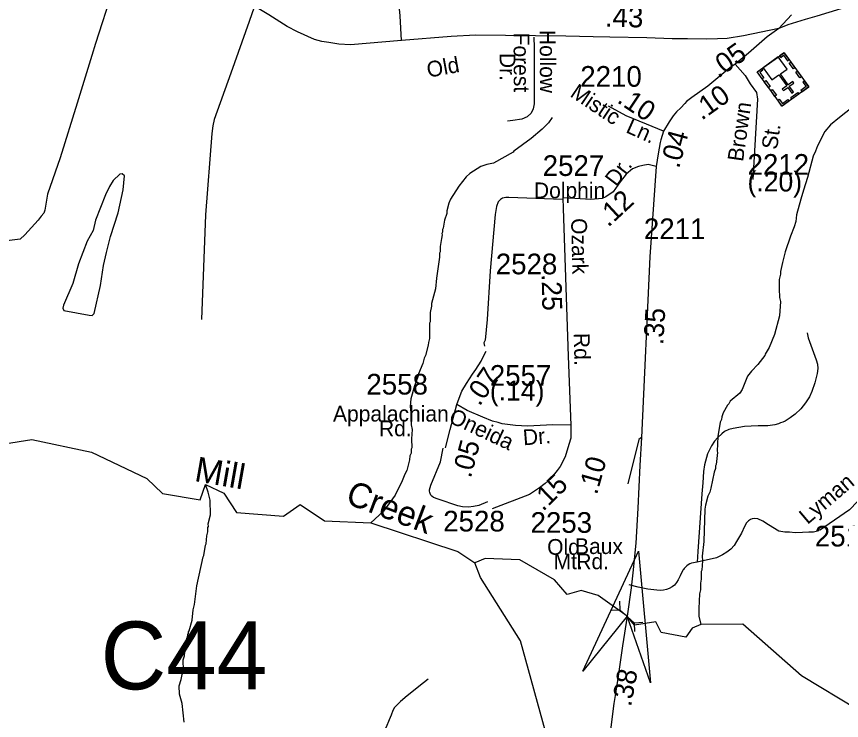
# Model space of a CAD drawing. Extents: x 1547597 to 1699558, y 810033 to 920809.
# Drawn here: x 1635460 to 1640444, y 886232 to 890487 of the extents above; entities that cross this region are included whole.
import ezdxf

# ---------------------------------------------------------------- set-up
doc = ezdxf.new("R2010")
doc.units = 0
for name, color, linetype in [('Exist Cultural Church with Cemetery CELL', 7, 'Continuous'), ('Exist Hydrographic Creek Single Shore', 7, 'Continuous'), ('Exist Hydrographic Misc Water Feature', 7, 'Continuous'), ('Exist Road Non-System Type 51', 7, 'Continuous'), ('Exist Road Non-System Type 51 Label', 7, 'Continuous'), ('Exist Road Primary NC Attributed', 7, 'Continuous'), ('Exist Road Primary NC Label', 7, 'Continuous'), ('Exist Road Primary NC Service Mileage Hundredths English Label', 7, 'Continuous'), ('Exist Road Secondary Mileage Hundredths English Label', 7, 'Continuous'), ('Exist Road Secondary Structure Culvert Attributed CELL', 7, 'Continuous'), ('Exist Road Secondary Structure Culvert CELL', 7, 'Continuous'), ('Exist Road Secondary Structure Culvert Number Label', 7, 'Continuous'), ('Exist Road Secondary Type 51 Attributed', 7, 'Continuous'), ('Exist Road Secondary Type 51 Label', 7, 'Continuous'), ('Exist Road Secondary Type 51 Number Label', 7, 'Continuous'), ('Old_Level_32', 7, 'Continuous')]:
    doc.layers.add(name, color=color, linetype=linetype)

msp = doc.modelspace()

# ---------------------------------------------------------------- linework, layer by layer
at = {"layer": 'Exist Cultural Church with Cemetery CELL'}
for points in [[(1640246, 890061.7), (1640084.7, 889945), (1639935.4, 890151.3), (1640096.7, 890268)], [(1640069.9, 890248.5), (1640076.7, 890239.2), (1640094.5, 890252.1), (1640118.2, 890219.4), (1640127.2, 890225.9), (1640096.8, 890268)], [(1640061.8, 890242.7), (1639971, 890176.9), (1640024, 890103.6), (1640065.1, 890133.3), (1640112.9, 890067.3), (1640086.2, 890048), (1640092.7, 890039), (1640119.4, 890058.4), (1640144.1, 890024.1), (1640153.5, 890030.9), (1640128.8, 890065.2), (1640155.6, 890084.6), (1640149.1, 890093.5), (1640122.3, 890074.1), (1640074.6, 890140.1), (1640114.9, 890169.3)], [(1640137.7, 890211.3), (1640163.1, 890176.2), (1640153.9, 890169.6), (1640128.5, 890204.6)], [(1639962.3, 890170.7), (1639969, 890161.4), (1639951.2, 890148.5), (1639974.8, 890115.8), (1639965.8, 890109.2), (1639935.4, 890151.3)], [(1640177.1, 890156.8), (1640202.5, 890121.8), (1640193.3, 890115.1), (1640167.9, 890150.2)], [(1639987, 890099.4), (1640012.4, 890064.3), (1640003.1, 890057.6), (1639977.8, 890092.7)], [(1640220.6, 890096.8), (1640211.4, 890090.1), (1640230.2, 890064), (1640197.4, 890040.3), (1640203.9, 890031.2), (1640246, 890061.7)], [(1640025.6, 890046), (1640051, 890010.9), (1640041.8, 890004.2), (1640016.4, 890039.3)], [(1640185.9, 890018.3), (1640143.9, 889987.9), (1640137.3, 889997.1), (1640179.3, 890027.5)], [(1640059.2, 889980.1), (1640068.4, 889986.7), (1640087.2, 889960.6), (1640120.1, 889984.4), (1640126.6, 889975.4), (1640084.6, 889945)]]:
    msp.add_lwpolyline(points, close=True, dxfattribs=at)
at = {"layer": 'Exist Hydrographic Creek Single Shore'}
for points in [[(1635388.3, 887904.6), (1635553.4, 887929.9), (1635913.3, 887853.1), (1636246.5, 887693.9), (1636341.7, 887604.6), (1636569.2, 887565.9), (1636601, 887657.3), (1636711.9, 887605.2), (1636790, 887489.8), (1637072.6, 887467.5), (1637173, 887538.2), (1637321.7, 887437.7), (1637600.5, 887426.6), (1638127, 887252.5), (1638229.6, 887185.5)], [(1640542.1, 886297.3), (1640202, 886501.2), (1639848, 886813.7), (1639594.4, 886811.6), (1639542.7, 886789.2), (1639504.3, 886734.6), (1639354.8, 886762.9), (1639322.5, 886827.6), (1639193.2, 886807.4), (1639148.8, 886862), (1638975, 886987.3), (1638872, 887017.6), (1638787.2, 886993.4), (1638710.4, 887082.3), (1638500.3, 887203.7), (1638292.3, 887211.7), (1638229.6, 887185.5)], [(1639039.7, 882297), (1639031, 882687.5), (1639195, 883153.6), (1639240, 883379.2), (1639254, 883871.3), (1639199, 884144.9), (1639005, 884647.8), (1638947, 884724.5), (1638900, 884925.7), (1638840, 885501.4), (1638503.9, 886713), (1638264, 887096.5), (1638229.6, 887185.5)]]:
    msp.add_lwpolyline(points, dxfattribs=at)
at = {"layer": 'Exist Hydrographic Misc Water Feature'}
for points in [[(1640536.6, 889959.2), (1640432.6, 889875.5), (1640378.6, 889831.9), (1640344.1, 889792.5), (1640298.7, 889705.3), (1640286.2, 889673.5), (1640273.6, 889641.7), (1640239.6, 889514.3), (1640213.7, 889436.8), (1640199, 889383.7), (1640171.9, 889287.4), (1640167.2, 889247.5), (1640158.7, 889215.6), (1640135.8, 889160.1), (1640104.3, 889064.6), (1640087.3, 889000.9), (1640076.4, 888945.1), (1640076.1, 888929.1), (1640067.6, 888897.2), (1640066.7, 888841.2), (1640069.8, 888789.2), (1640075.5, 888765.1), (1640070, 888677.2), (1640040.2, 888565.7), (1640007, 888486.3), (1639982.4, 888446.7), (1639980.2, 888438.8), (1639939.3, 888383.4), (1639900.7, 888344.1), (1639876.1, 888312.5), (1639844.9, 888233), (1639830.5, 888209.3), (1639771.8, 888162.3), (1639763.6, 888146.5), (1639755.4, 888138.6), (1639728.6, 888091), (1639720.3, 888067.2), (1639720, 888051.3), (1639711.8, 888035.4), (1639696.3, 887947.6), (1639692.9, 887859.6), (1639694.8, 887851.6), (1639687.6, 887779.8), (1639683.5, 887771.9), (1639683.2, 887755.9), (1639674.9, 887732), (1639655.3, 887636.3), (1639649, 887612.4), (1639636.5, 887588.7), (1639621.7, 887532.9), (1639619.2, 887509), (1639612, 887313.1), (1639602.6, 887225.2), (1639604.1, 887197.2), (1639601.3, 887141.2), (1639597.2, 887133.3), (1639596.4, 887085.4), (1639591.9, 887061.5), (1639591.3, 887021.5), (1639586.9, 886997.5), (1639581.5, 886909.6), (1639582.7, 886861.6), (1639594.4, 886811.6)], [(1638696, 889876.5), (1638673.5, 889844.9), (1638634.9, 889805.6), (1638570, 889748.7), (1638464.8, 889672.5), (1638460.7, 889666.5), (1638341.6, 889600.6), (1638301.6, 889593.2), (1638265.4, 889579.9), (1638198.6, 889537.1), (1638176.4, 889517.4), (1638131.5, 889462.1), (1638082.3, 889383), (1638071.8, 889359.2), (1638059.1, 889311.4), (1638058.8, 889295.4), (1638046.2, 889255.6), (1638037.3, 889207.7), (1638033.2, 889199.8), (1638033, 889183.9), (1638028.8, 889176), (1638030.7, 889167.9), (1638028.3, 889144), (1638019.6, 889096.1), (1638019.1, 889064.1), (1638014.9, 889056.2), (1638014.6, 889032.2), (1637996.4, 888904.5), (1637991.4, 888840.6), (1637968, 888752.9), (1637967.7, 888736.9), (1637959.1, 888697.2), (1637958.2, 888641.2), (1637954.1, 888633.2), (1637954.6, 888541.2), (1637948.2, 888517.3), (1637947.9, 888501.3), (1637930.9, 888437.7), (1637922.6, 888421.8), (1637914.1, 888389.9), (1637889.1, 888326.3), (1637889, 888318.3), (1637864, 888254.8), (1637842.6, 888175.1), (1637837.9, 888129.3), (1637845.1, 888075.1), (1637844.2, 888019.2), (1637849.7, 887991.1), (1637846.9, 887935.1), (1637847.9, 887879.1), (1637843.8, 887871.1), (1637843.4, 887847.1), (1637837.1, 887831.2), (1637834.8, 887807.3), (1637817.7, 887743.6), (1637805.3, 887719.8), (1637790.7, 887680), (1637747.3, 887592.8), (1637677.8, 887498), (1637600.5, 887426.6)], [(1635801, 888873.4), (1635744.8, 888742.4), (1635739.9, 888724.3), (1635745.8, 888709.1), (1635898.3, 888681.2), (1635917.9, 888679.3), (1635928.7, 888691.3), (1635967.3, 888860.4), (1635985.6, 888981.3), (1636003.3, 889061.3), (1636027.3, 889156.4), (1636074.7, 889301.1), (1636103.8, 889440.1), (1636112.5, 889523.2), (1636097.6, 889535.5), (1636083.9, 889532.8), (1636044, 889495.4), (1636020.9, 889459.4), (1635997.5, 889408.3), (1635937.9, 889256.1), (1635923.5, 889194.2), (1635887.7, 889128.1), (1635834.4, 888992.5), (1635801, 888873.4)], [(1636473.5, 886222.5), (1636461.3, 886334.8), (1636444.3, 886391), (1636443.1, 886441.1), (1636455.7, 886478.8), (1636460.2, 886510.8), (1636468.6, 886534.6), (1636467.7, 886598.7), (1636474, 886622.6), (1636481.2, 886696.4), (1636489.5, 886718.2), (1636489.7, 886728.3), (1636493.8, 886734.2), (1636494.1, 886752.1), (1636498.2, 886758.1), (1636498.3, 886768.1), (1636502.4, 886774), (1636521.5, 886837.6), (1636526.5, 886901.6), (1636535, 886933.4), (1636548.9, 887045.3), (1636587.6, 887220.6), (1636591.8, 887228.5), (1636600.9, 887292.4), (1636605, 887300.2), (1636609.8, 887348.1), (1636616.1, 887372), (1636616.5, 887398.1), (1636620.6, 887404), (1636618.9, 887420), (1636631.8, 887475.8), (1636629.3, 887563.8), (1636618, 887612), (1636601, 887657.3)]]:
    msp.add_lwpolyline(points, dxfattribs=at)
at = {"layer": 'Exist Road Non-System Type 51'}
for points in [[(1636100.5, 890821.6), (1636085.6, 890786.8), (1636040.9, 890644.4), (1635936.7, 890323.6), (1635914.1, 890251.8), (1635825.5, 889962.6), (1635722.8, 889631.7), (1635648.1, 889412.5), (1635630.7, 889315.6), (1635625.1, 889298.9), (1635608.9, 889279), (1635590.6, 889255.2), (1635510, 889168), (1635481.8, 889140.1), (1635240.7, 889110.7), (1635122, 889026.3)], [(1636896.4, 890543.3), (1636864.9, 890457.2), (1636754.1, 890144), (1636655, 889865.1), (1636646.8, 889825.2), (1636640.3, 889779.1), (1636602.1, 889287.8), (1636578.4, 888655.2)], [(1638585.1, 890361.9), (1638586.5, 890300.3), (1638587.7, 889984.5), (1638587.3, 889958.5), (1638581.1, 889928.6), (1638569, 889902.6), (1638544.7, 889880.9), (1638512.6, 889867.1), (1638458.6, 889857.6), (1638426.5, 889854.1)], [(1638758.9, 889379.7), (1638435.2, 889392.6), (1638415.2, 889392.8), (1638395.3, 889389), (1638383.1, 889381), (1638369.1, 889367.3), (1638358.9, 889339.3), (1638352.5, 889289.4), (1638321.3, 888949.8), (1638302.8, 888656), (1638290.9, 888531.1), (1638283.7, 888514.4), (1638288.2, 888494.4)], [(1640237.2, 888575.3), (1640243.6, 888544.6), (1640291.1, 888411.7), (1640298.6, 888385.6), (1640300.5, 888360.1), (1640297.6, 888329.6), (1640282.5, 888272), (1640265.4, 888220.3), (1640251, 888188.6), (1640226.2, 888151.1), (1640197.4, 888115.7), (1640164.8, 888084.3), (1640133.9, 888061.5), (1640104.1, 888041.5), (1640088.9, 888034.8), (1640075.8, 888030.1), (1640062.9, 888025.2), (1640041.6, 888018.8), (1639999.5, 888013.4), (1639941.6, 888012.6), (1639897.6, 888011.5), (1639857.5, 888008.3), (1639789.2, 887997.7), (1639763, 887990), (1639738, 887977.9), (1639720.7, 887964.9), (1639697.4, 887942.7), (1639677.8, 887919.7), (1639659.2, 887892.1), (1639635.4, 887843.9), (1639621.5, 887799), (1639617, 887777.1), (1639610.6, 887736.2), (1639607, 887669.2), (1639599.7, 887601.3), (1639575.2, 887254), (1639571.5, 887189.3)], [(1638306.4, 887553.8), (1638252.5, 887531.3), (1638221.3, 887524.5), (1638190.5, 887521.9), (1638155.3, 887523.5), (1638126.5, 887528.4), (1638006.9, 887569.5), (1637979.1, 887579.9), (1637969.7, 887587.3), (1637963.2, 887594), (1637958.6, 887603.9), (1637956.5, 887610.1), (1637955.3, 887618.4), (1637955.4, 887626), (1637963.6, 887654), (1638021.1, 887794.5), (1638038.3, 887877.3)], [(1640308, 887377.9), (1640275.6, 887371.1), (1640246.6, 887369.4), (1640209.2, 887367.7), (1640164.9, 887366), (1640130.8, 887369.4), (1640101.8, 887369.4), (1640066.1, 887376.2), (1640003, 887415.4), (1639968.5, 887436.3), (1639938.8, 887450.9), (1639918.8, 887453.2), (1639904.8, 887451.4), (1639894.7, 887447.6), (1639882.5, 887437.9), (1639870.2, 887426.1), (1639858, 887404.4), (1639839.2, 887364.7), (1639810.1, 887313.5), (1639795.8, 887289.8), (1639775.4, 887268.2), (1639751, 887248.6), (1639724.6, 887233.2), (1639688.3, 887215.7), (1639571.5, 887189.3)], [(1639571.5, 887189.3), (1639537.7, 887182.7), (1639527.4, 887178.4), (1639517.5, 887173.2), (1639509.8, 887167.1), (1639503.3, 887161.4), (1639493.4, 887150.8), (1639489.1, 887145.5), (1639485, 887139.8), (1639470.3, 887106.1), (1639457.8, 887082.3), (1639447.5, 887066.5), (1639435.2, 887050.8), (1639420.9, 887039), (1639402.9, 887029.4), (1639387, 887023.9), (1639369.5, 887020.1), (1639350.7, 887018.5), (1639328.7, 887018.9), (1639273.2, 887024.8), (1639215, 887037), (1639162, 887051.1)], [(1637947.6, 886480.9), (1637919.6, 886459.3), (1637820.9, 886380.4), (1637779.2, 886346.7), (1637744.2, 886310), (1637734.1, 886293), (1637723.9, 886265.1), (1637711.5, 886235.2), (1637693.2, 886191.3), (1637674.9, 886157.7), (1637654.5, 886119.9), (1637605.8, 886038.2), (1637564.1, 885974.4), (1637520.2, 885911.3), (1637490.5, 885875.5), (1637470.3, 885849.7), (1637447.4, 885823.7), (1637405.7, 885782.1), (1637347.3, 885744.7)]]:
    msp.add_lwpolyline(points, dxfattribs=at)
at = {"layer": 'Exist Road Primary NC Attributed'}
for points in [[(1637786.1, 890341.5), (1637478.3, 890315.8), (1637407, 890320), (1637345.9, 890328.9), (1637305.5, 890335.8), (1637259.4, 890347.3), (1637157.7, 890395), (1637094.7, 890426.9), (1636984.6, 890497.3), (1636857.7, 890572.8), (1636794.3, 890610), (1636729.8, 890647.8), (1636689.4, 890671.9), (1636649.8, 890689.7), (1636611, 890708.6), (1636579, 890719.1), (1636509.8, 890743.2), (1636430.4, 890763.6), (1636185.5, 890811.3), (1636009.4, 890841.5), (1635859.5, 890864.6), (1635709.4, 890893.7), (1635576.7, 890916.7), (1635502.3, 890929.9)], [(1641490.9, 890434.3), (1641441.3, 890505.7), (1641395.2, 890563.9), (1641354.8, 890602.1), (1641324.4, 890628.4), (1641295.5, 890646.7), (1641260.9, 890665.6), (1641232.9, 890679.2), (1641202.5, 890689.2), (1641172.1, 890695.5), (1641130.1, 890703.9), (1641091.3, 890706.5), (1641043.6, 890703.9), (1640989.1, 890696.5), (1640910.4, 890677.6), (1640791.9, 890643), (1640657.4, 890602.1), (1640295.9, 890489.1), (1640225.3, 890468.6), (1640119.6, 890436.5), (1640065, 890415)], [(1640065, 890415), (1639852, 890369.3), (1639752.9, 890354.6), (1639694.7, 890352.5), (1639627.1, 890350.4), (1639514.3, 890352.5), (1639420.5, 890352.5), (1639268.7, 890357.3), (1639043.7, 890362), (1638943.1, 890363.6), (1638778.9, 890368.8), (1638595.2, 890369.8), (1638232.3, 890373.5), (1638085, 890365.7), (1637786.1, 890341.5)]]:
    msp.add_lwpolyline(points, dxfattribs=at)
at = {"layer": 'Exist Road Secondary Structure Culvert Attributed CELL'}
msp.add_lwpolyline([(1638881.4, 886529.8), (1639216.8, 887256.1), (1639289.5, 886459.5), (1639148.8, 886862)], close=True, dxfattribs=at)
at = {"layer": 'Exist Road Secondary Structure Culvert CELL'}
for p, q in [((1639103.7, 886952.4), (1639104.6, 886901.6)), ((1639054, 886898), (1639104.6, 886901.6)), ((1639104.6, 886901.6), (1639193.8, 886819.9)), ((1639244.4, 886823.6), (1639193.8, 886819.9)), ((1639194.6, 886769.2), (1639193.8, 886819.9))]:
    msp.add_line(p, q, dxfattribs=at)
at = {"layer": 'Exist Road Secondary Type 51 Attributed'}
for points in [[(1637786.1, 890341.5), (1637777.6, 890489.8), (1637767, 890595.3), (1637756, 890705.8), (1637743.9, 890826.7), (1637730.4, 890961.9), (1637716, 891105.5), (1637686.3, 891403.5)], [(1640141.4, 890495.9), (1640065, 890415)], [(1640065, 890415), (1639995.5, 890363.6), (1639881.3, 890265.9), (1639801.8, 890198)], [(1639801.8, 890198), (1639770.4, 890175.7), (1639635.8, 890066.5), (1639539.2, 889997.4), (1639507.1, 889973.6), (1639498.1, 889960.5), (1639473.2, 889933.8), (1639446.5, 889909.9), (1639427, 889886.1), (1639403.7, 889849.6), (1639369.6, 889792.7)], [(1639801.8, 890198), (1639861.9, 890129.6), (1639892.6, 890080.5), (1639931.2, 890026.6), (1639935.8, 889986.9), (1639908.3, 889501.7)], [(1639369.6, 889792.7), (1639266.5, 889835.5), (1639142.5, 889887), (1639036.9, 889945.5)], [(1639369.6, 889792.7), (1639353.6, 889741.1), (1639349.2, 889725.1), (1639337, 889657), (1639325.2, 889580.1)], [(1639325.2, 889580.1), (1639275.4, 889592.3), (1639244.5, 889586.4), (1639216.9, 889580.3), (1639181.1, 889565.2), (1639142.4, 889533.9), (1639107.5, 889487.8), (1639065.2, 889427.1), (1639020.6, 889397), (1638997.7, 889386.1), (1638930.4, 889381.4), (1638832.2, 889387.4), (1638761.4, 889391.2)], [(1639325.2, 889580.1), (1639285.4, 889033.3), (1639235.6, 887941.4)], [(1638761.4, 889391.2), (1638762.4, 889325.8), (1638793.7, 888434.1), (1638809.3, 888017.1)], [(1638119.3, 888140.8), (1638127.3, 888164.8), (1638150.9, 888222.6), (1638178.2, 888268.9), (1638214.9, 888324.9), (1638234.9, 888353.3), (1638266.9, 888404.2), (1638283.6, 888438.3), (1638297.5, 888463.8)], [(1638052.1, 887879.5), (1638079, 887990.8), (1638119.3, 888140.8)], [(1638809.3, 888017.1), (1638699.6, 888018.2), (1638546.1, 888011), (1638474.9, 888013.9), (1638393.8, 888024.8), (1638369.8, 888032.1), (1638335.6, 888041.9), (1638278, 888064.7), (1638183.1, 888106.1), (1638119.3, 888140.8)], [(1638809.3, 888017.1), (1638807.9, 887938.4), (1638797, 887901), (1638775.2, 887824.6), (1638745, 887767.6), (1638726.8, 887743.6), (1638689, 887695.2), (1638653.4, 887664.2), (1638619.2, 887638.7), (1638559, 887597.8), (1638333.2, 887511.5)], [(1639235.6, 887941.4), (1639225.7, 887772.8), (1639213.6, 887514.4), (1639201.8, 887303), (1639182.6, 887125.3), (1639173.3, 887033.9), (1639148.8, 886862), (1639121.6, 886682.4), (1639094, 886499.3), (1639077.7, 886383.7), (1639069, 886335.4), (1639048.5, 886175.2), (1639041.6, 886093.1), (1639044.3, 886064.8), (1639048.7, 885969.5)], [(1639235.6, 887941.4), (1639220.3, 887930.5), (1639153.5, 887662.7)], [(1640737.4, 887773.7), (1640588.6, 887605.6), (1640492.7, 887504.8), (1640310.3, 887379.9)]]:
    msp.add_lwpolyline(points, dxfattribs=at)

# ---------------------------------------------------------------- texts
at = {"layer": 'Exist Road Non-System Type 51 Label'}
for s, p in [('Forest', (1638463, 890389.1)), ('Hollow', (1638621.1, 890405.3)), ('Dr.', (1638379.3, 890266.3))]:
    msp.add_text(s, height=95, rotation=270.2143, dxfattribs=at).set_placement(p)
at = {"layer": 'Exist Road Primary NC Label'}
msp.add_text('Old', height=95, rotation=10.3218, dxfattribs=at).set_placement((1637947.5, 890116.7))
at = {"layer": 'Exist Road Primary NC Service Mileage Hundredths English Label'}
msp.add_text('.43', height=125, rotation=358.7982, dxfattribs=at).set_placement((1639013.6, 890425.1))
at = {"layer": 'Exist Road Secondary Mileage Hundredths English Label'}
for s, rotation, p in [('.05', 35.2111, (1639699.1, 890110.6)), ('.10', 35.5502, (1639599.4, 889855.8)), ('.10', 326.2049, (1639082, 889970.9)), ('.04', 74.8332, (1639462.1, 889563.8)), ('(.20)', 359.6505, (1639875.8, 889430.5)), ('.12', 42.7342, (1639034.9, 889209.4)), ('.25', 271.2817, (1638632.3, 888929.8)), ('.35', 86.7635, (1639367.3, 888499.5)), ('.07', 55.6835, (1638257.2, 888126.7)), ('(.14)', 359.516, (1638319.2, 888166.8)), ('.05', 75.0969, (1638204.4, 887692.8)), ('.10', 74.4206, (1638966.3, 887591.7)), ('.15', 44.4081, (1638640.4, 887492)), ('.38', 79.2891, (1639172, 886311.4))]:
    msp.add_text(s, height=120, rotation=rotation, dxfattribs=at).set_placement(p)
at = {"layer": 'Exist Road Secondary Structure Culvert Number Label'}
msp.add_text('C44', height=410.1, dxfattribs=at).set_placement((1635968.5, 886420.2))
at = {"layer": 'Exist Road Secondary Type 51 Label'}
for s, rotation, p in [('Mistic', 326.2049, (1638798.8, 890007)), ('Brown', 81.9149, (1639849, 889606.2)), ('Ln.', 336.0433, (1639135.6, 889788.4)), ('St.', 81.9149, (1640054.7, 889678.7)), ('Dr.', 53.1471, (1639083.6, 889453.8)), ('Ozark', 271.2817, (1638810.6, 889266.9)), ('Rd.', 271.3739, (1638826.4, 888573.1)), ('Oneida', 334.928, (1638064.5, 888036.6)), ('Dr.', 4.4962, (1638522.9, 887894.8)), ('Lyman', 40.2592, (1640238.5, 887413.3))]:
    msp.add_text(s, height=95, rotation=rotation, dxfattribs=at).set_placement(p)
for s, p in [('Dolphin', (1638585.9, 889388.5)), ('Appalachian', (1637372.1, 888038.8)), ('Rd.', (1637649.6, 887950.1)), ('Old', (1638665.8, 887233.6)), ('Baux', (1638834.2, 887238)), ('Mt.', (1638704.9, 887146.1)), ('Rd.', (1638842, 887146.1))]:
    msp.add_text(s, height=95, dxfattribs=at).set_placement(p)
at = {"layer": 'Exist Road Secondary Type 51 Number Label'}
for s, p in [('2210', (1638865.9, 890062.1)), ('2527', (1638638.8, 889523.1)), ('2212', (1639876.5, 889530.1)), ('2211', (1639250.3, 889141.2)), ('2528', (1638355.3, 888928.7)), ('2557', (1638319.4, 888254.9)), ('2558', (1637573.6, 888201.9)), ('2528', (1638037.9, 887374.3)), ('2253', (1638565.5, 887366.2)), ('2513', (1640282.9, 887283.6))]:
    msp.add_text(s, height=125, dxfattribs=at).set_placement(p)
at = {"layer": 'Old_Level_32'}
for s, rotation, p in [('Mill', 350.026, (1636529.5, 887680)), ('Creek', 339.2683, (1637440.6, 887546.9))]:
    msp.add_text(s, height=150, rotation=rotation, dxfattribs=at).set_placement(p)

doc.saveas('drawing.dxf')
